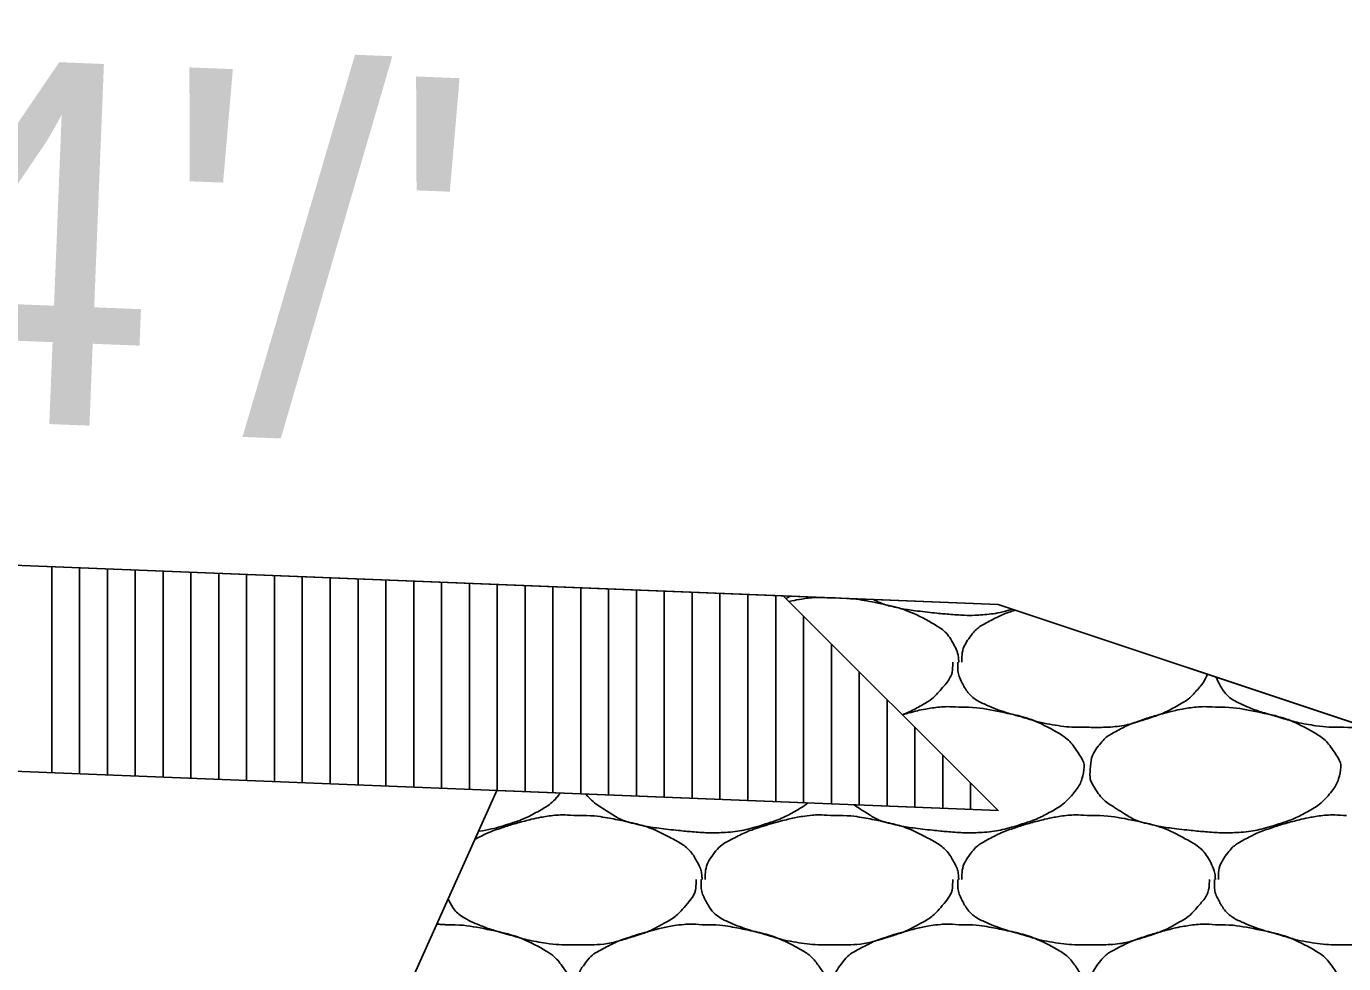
# Model space of a CAD drawing. Extents: x 1373719 to 1374161, y 379835 to 380167.
# Drawn here: x 1373983.11 to 1373985.475, y 379975.524 to 379977.207 of the extents above; entities that cross this region are included whole.
import ezdxf

# ---------------------------------------------------------------- set-up
doc = ezdxf.new("R2010")
doc.units = 0
for name, color, linetype in [('ACHM Surface', 7, 'Continuous'), ('Aggregate Base Course', 7, 'Continuous'), ('GREEN_TXT', 7, 'Continuous'), ('Pavement Layers', 7, 'Continuous'), ('SIGNATURE', 7, 'Continuous')]:
    doc.layers.add(name, color=color, linetype=linetype)

msp = doc.modelspace()

# ---------------------------------------------------------------- linework, layer by layer
for p, q in [((1373981.8554, 379976.2886), (1373984.8548, 379976.1686)), ((1373984.8548, 379976.1686), (1373996.8548, 379972.1686))]:
    msp.add_line(p, q)
at = {"layer": 'ACHM Surface'}
for p, q in [((1373983.1555, 379975.8664), (1373983.1555, 379976.2366)), ((1373983.2055, 379975.8644), (1373983.2055, 379976.2346)), ((1373983.2555, 379975.8624), (1373983.2555, 379976.2326)), ((1373983.3055, 379975.8604), (1373983.3055, 379976.2306)), ((1373983.3555, 379975.8584), (1373983.3555, 379976.2286)), ((1373983.4055, 379975.8564), (1373983.4055, 379976.2266)), ((1373983.4555, 379975.8544), (1373983.4555, 379976.2246)), ((1373983.5055, 379975.8524), (1373983.5055, 379976.2226)), ((1373983.5555, 379975.8504), (1373983.5555, 379976.2206)), ((1373983.6055, 379975.8484), (1373983.6055, 379976.2186)), ((1373983.6555, 379975.8464), (1373983.6555, 379976.2166)), ((1373983.7055, 379975.8444), (1373983.7055, 379976.2146)), ((1373983.7555, 379975.8424), (1373983.7555, 379976.2126)), ((1373983.8055, 379975.8404), (1373983.8055, 379976.2106)), ((1373983.8555, 379975.8384), (1373983.8555, 379976.2086)), ((1373983.9055, 379975.8364), (1373983.9055, 379976.2066)), ((1373983.9555, 379975.8344), (1373983.9555, 379976.2046)), ((1373984.0055, 379975.8324), (1373984.0055, 379976.2026)), ((1373984.0555, 379975.8304), (1373984.0555, 379976.2006)), ((1373984.1055, 379975.8284), (1373984.1055, 379976.1986)), ((1373984.1555, 379975.8264), (1373984.1555, 379976.1966)), ((1373984.2055, 379975.8244), (1373984.2055, 379976.1946)), ((1373984.2555, 379975.8224), (1373984.2555, 379976.1926)), ((1373984.3055, 379975.8204), (1373984.3055, 379976.1906)), ((1373984.3555, 379975.8184), (1373984.3555, 379976.1886)), ((1373984.4055, 379975.8164), (1373984.4055, 379976.1866)), ((1373984.4555, 379975.8144), (1373984.4555, 379976.1846)), ((1373984.5055, 379975.8124), (1373984.5055, 379976.1477)), ((1373984.5555, 379975.8104), (1373984.5555, 379976.0977)), ((1373984.6055, 379975.8084), (1373984.6055, 379976.0477)), ((1373984.6555, 379975.8064), (1373984.6555, 379975.9977)), ((1373984.7055, 379975.8044), (1373984.7055, 379975.9477)), ((1373984.7555, 379975.8024), (1373984.7555, 379975.8977)), ((1373984.8055, 379975.8004), (1373984.8055, 379975.8477))]:
    msp.add_line(p, q, dxfattribs=at)
at = {"layer": 'Aggregate Base Course'}
for points, degree in [([(1373984.4823, 379976.1835), (1373984.4796, 379976.1821), (1373984.4768, 379976.1807), (1373984.474, 379976.1793)], 2), ([(1373984.4795, 379976.1738), (1373984.4874, 379976.1756), (1373984.4953, 379976.1772), (1373984.5201, 379976.1811), (1373984.5371, 379976.1817), (1373984.5538, 379976.1803)], 3), ([(1373984.5538, 379976.1803), (1373984.5556, 379976.1802), (1373984.5574, 379976.1804), (1373984.5592, 379976.1803)], 2), ([(1373984.5592, 379976.1803), (1373984.5604, 379976.1803), (1373984.5617, 379976.1803), (1373984.5629, 379976.1803)], 2), ([(1373984.5833, 379976.1795), (1373984.6017, 379976.1781), (1373984.6201, 379976.175), (1373984.6706, 379976.1647), (1373984.7003, 379976.1549), (1373984.7502, 379976.1282), (1373984.7661, 379976.1143), (1373984.7817, 379976.0851), (1373984.7835, 379976.0762), (1373984.7843, 379976.0663), (1373984.7843, 379976.0657), (1373984.7842, 379976.0651)], 3), ([(1373984.881, 379976.1599), (1373984.8622, 379976.1547), (1373984.8432, 379976.1509), (1373984.8106, 379976.1488), (1373984.7974, 379976.1488), (1373984.7644, 379976.151), (1373984.7446, 379976.1529), (1373984.703, 379976.1575), (1373984.6815, 379976.1609), (1373984.6497, 379976.1683), (1373984.6402, 379976.1725), (1373984.6309, 379976.1776)], 3), ([(1373984.7896, 379976.0651), (1373984.7896, 379976.0657), (1373984.7896, 379976.0663), (1373984.7899, 379976.082), (1373984.7942, 379976.0966), (1373984.8139, 379976.1237), (1373984.8262, 379976.1317), (1373984.8519, 379976.145), (1373984.8635, 379976.1508), (1373984.8793, 379976.1562), (1373984.8825, 379976.1572), (1373984.8858, 379976.1583)], 3), ([(1373984.7734, 379976.0651), (1373984.7735, 379976.0633), (1373984.7735, 379976.0615), (1373984.7728, 379976.0414), (1373984.7612, 379976.0256), (1373984.74, 379976.0019), (1373984.7315, 379975.9953), (1373984.7085, 379975.9822), (1373984.6959, 379975.9758), (1373984.6828, 379975.9705)], 3), ([(1373985.0146, 379975.9481), (1373985.0122, 379975.9481), (1373985.0098, 379975.9481), (1373985.0074, 379975.9481), (1373984.9875, 379975.9481), (1373984.9677, 379975.9499), (1373984.948, 379975.9535), (1373984.927, 379975.9572), (1373984.9069, 379975.9637), (1373984.8865, 379975.9695), (1373984.8688, 379975.9746), (1373984.8517, 379975.9803), (1373984.8346, 379975.9877), (1373984.8156, 379975.9959), (1373984.7997, 379976.0097), (1373984.7896, 379976.0291), (1373984.7844, 379976.039), (1373984.7824, 379976.0492), (1373984.7824, 379976.0597), (1373984.7824, 379976.0615), (1373984.7824, 379976.0633), (1373984.7824, 379976.0651)], 3), ([(1373985.2307, 379976.0433), (1373985.2262, 379976.0317), (1373985.2179, 379976.0211), (1373985.2008, 379976.0019), (1373985.1923, 379975.9953), (1373985.1639, 379975.9792), (1373985.146, 379975.9705), (1373985.1007, 379975.9562), (1373985.0752, 379975.9491), (1373985.0374, 379975.9476), (1373985.026, 379975.9476), (1373985.0146, 379975.9481)], 3), ([(1373985.4754, 379975.9481), (1373985.473, 379975.9481), (1373985.4706, 379975.9481), (1373985.4483, 379975.9481), (1373985.4285, 379975.9499), (1373985.3878, 379975.9572), (1373985.3677, 379975.9637), (1373985.3296, 379975.9746), (1373985.3125, 379975.9803), (1373985.2764, 379975.9959), (1373985.2605, 379976.0097), (1373985.2489, 379976.032), (1373985.2476, 379976.035), (1373985.2466, 379976.038)], 3), ([(1373984.7842, 379975.9841), (1373984.8106, 379975.9844), (1373984.837, 379975.9805), (1373984.8956, 379975.9685), (1373984.9253, 379975.9587), (1373984.9752, 379975.932), (1373984.9888, 379975.9175), (1373985.0077, 379975.8891), (1373985.0108, 379975.8793), (1373985.0062, 379975.8538), (1373984.9974, 379975.837), (1373984.9756, 379975.8127), (1373984.9673, 379975.8063), (1373984.9389, 379975.7902), (1373984.921, 379975.7815), (1373984.8757, 379975.7672), (1373984.8501, 379975.7607), (1373984.8106, 379975.7582), (1373984.7974, 379975.7582), (1373984.7644, 379975.7604), (1373984.7446, 379975.7623), (1373984.703, 379975.7669), (1373984.6815, 379975.7703), (1373984.6424, 379975.7794), (1373984.6272, 379975.7888), (1373984.6061, 379975.802), (1373984.6011, 379975.8053), (1373984.5964, 379975.8088)], 3), ([(1373984.6828, 379975.9705), (1373984.6884, 379975.9721), (1373984.694, 379975.9736), (1373984.7109, 379975.978), (1373984.7223, 379975.9805), (1373984.7505, 379975.9849), (1373984.7675, 379975.9855), (1373984.7842, 379975.9841)], 3), ([(1373985.245, 379975.9841), (1373985.2714, 379975.9844), (1373985.2978, 379975.9805), (1373985.3564, 379975.9685), (1373985.3861, 379975.9587), (1373985.436, 379975.932), (1373985.4496, 379975.9175), (1373985.4685, 379975.8891), (1373985.4716, 379975.8793), (1373985.467, 379975.8538), (1373985.4582, 379975.837), (1373985.4364, 379975.8127), (1373985.4281, 379975.8063), (1373985.3997, 379975.7902), (1373985.3818, 379975.7815), (1373985.3365, 379975.7672), (1373985.3109, 379975.7607), (1373985.2714, 379975.7582), (1373985.2582, 379975.7582), (1373985.2252, 379975.7604), (1373985.2054, 379975.7623), (1373985.1638, 379975.7669), (1373985.1423, 379975.7703), (1373985.1032, 379975.7794), (1373985.088, 379975.7888), (1373985.0543, 379975.8099), (1373985.0398, 379975.8208), (1373985.0207, 379975.85), (1373985.0194, 379975.8606), (1373985.0209, 379975.8853), (1373985.0239, 379975.9), (1373985.045, 379975.9279), (1373985.0566, 379975.9355), (1373985.0823, 379975.9488), (1373985.0939, 379975.9546), (1373985.1243, 379975.9649), (1373985.1422, 379975.9703), (1373985.1717, 379975.978), (1373985.1831, 379975.9805), (1373985.2113, 379975.9849), (1373985.2283, 379975.9855), (1373985.245, 379975.9841)], 3), ([(1373985.5155, 379975.9484), (1373985.5135, 379975.9483), (1373985.5116, 379975.9481), (1373985.4982, 379975.9476), (1373985.4868, 379975.9476), (1373985.4754, 379975.9481)], 3), ([(1373984.0689, 379975.8299), (1373984.0669, 379975.8272), (1373984.0647, 379975.8246), (1373984.054, 379975.8127), (1373984.0457, 379975.8063), (1373984.0173, 379975.7902), (1373983.9994, 379975.7815), (1373983.9605, 379975.7692), (1373983.9414, 379975.7641), (1373983.9219, 379975.7612)], 3), ([(1373984.5131, 379975.8121), (1373984.5079, 379975.8077), (1373984.5024, 379975.804), (1373984.4781, 379975.7902), (1373984.4602, 379975.7815), (1373984.4149, 379975.7672), (1373984.3893, 379975.7607), (1373984.3498, 379975.7582), (1373984.3366, 379975.7582), (1373984.3036, 379975.7604), (1373984.2838, 379975.7623), (1373984.2422, 379975.7669), (1373984.2207, 379975.7703), (1373984.1816, 379975.7794), (1373984.1664, 379975.7888), (1373984.1368, 379975.8073), (1373984.125, 379975.8158), (1373984.1146, 379975.8281)], 3), ([(1373983.9154, 379975.7467), (1373983.9164, 379975.7472), (1373983.9174, 379975.7477), (1373983.9303, 379975.7544), (1373983.9419, 379975.7602), (1373983.9723, 379975.7705), (1373983.9902, 379975.7759), (1373984.0197, 379975.7836), (1373984.0311, 379975.7861), (1373984.0593, 379975.7905), (1373984.0763, 379975.7911), (1373984.093, 379975.7897)], 3), ([(1373984.093, 379975.7897), (1373984.0948, 379975.7896), (1373984.0966, 379975.7898), (1373984.0984, 379975.7897)], 2), ([(1373984.0984, 379975.7897), (1373984.1248, 379975.79), (1373984.1512, 379975.7861), (1373984.1776, 379975.7807), (1373984.2098, 379975.7741), (1373984.2395, 379975.7643), (1373984.2694, 379975.7483), (1373984.2894, 379975.7376), (1373984.3053, 379975.7237), (1373984.3162, 379975.7033), (1373984.3209, 379975.6945), (1373984.3227, 379975.6856), (1373984.3234, 379975.6763), (1373984.3235, 379975.6757), (1373984.3235, 379975.6751), (1373984.3234, 379975.6745)], 3), ([(1373984.3288, 379975.6745), (1373984.3288, 379975.6751), (1373984.3288, 379975.6757), (1373984.3288, 379975.6763), (1373984.3291, 379975.6914), (1373984.3334, 379975.706), (1373984.3432, 379975.7195), (1373984.3531, 379975.7331), (1373984.3654, 379975.7411), (1373984.3792, 379975.7483), (1373984.3911, 379975.7544), (1373984.4027, 379975.7602), (1373984.4152, 379975.7645), (1373984.4331, 379975.7705), (1373984.451, 379975.7759), (1373984.4692, 379975.7807), (1373984.4805, 379975.7836), (1373984.4919, 379975.7861), (1373984.5034, 379975.7879), (1373984.5201, 379975.7905), (1373984.5371, 379975.7911), (1373984.5538, 379975.7897)], 3), ([(1373984.5538, 379975.7897), (1373984.5556, 379975.7896), (1373984.5574, 379975.7898), (1373984.5592, 379975.7897)], 2), ([(1373984.5592, 379975.7897), (1373984.5856, 379975.79), (1373984.612, 379975.7861), (1373984.6384, 379975.7807), (1373984.6706, 379975.7741), (1373984.7003, 379975.7643), (1373984.7302, 379975.7483), (1373984.7502, 379975.7376), (1373984.7661, 379975.7237), (1373984.777, 379975.7033), (1373984.7817, 379975.6945), (1373984.7835, 379975.6856), (1373984.7842, 379975.6763), (1373984.7843, 379975.6757), (1373984.7843, 379975.6751), (1373984.7842, 379975.6745)], 3), ([(1373984.7896, 379975.6745), (1373984.7896, 379975.6751), (1373984.7896, 379975.6757), (1373984.7899, 379975.6914), (1373984.7942, 379975.706), (1373984.8139, 379975.7331), (1373984.8262, 379975.7411), (1373984.8519, 379975.7544), (1373984.8635, 379975.7602), (1373984.8939, 379975.7705), (1373984.9118, 379975.7759), (1373984.9413, 379975.7836), (1373984.9527, 379975.7861), (1373984.9809, 379975.7905), (1373984.9979, 379975.7911), (1373985.0146, 379975.7897)], 3), ([(1373985.0146, 379975.7897), (1373985.0164, 379975.7896), (1373985.0182, 379975.7898), (1373985.02, 379975.7897)], 2), ([(1373985.02, 379975.7897), (1373985.0464, 379975.79), (1373985.0728, 379975.7861), (1373985.1314, 379975.7741), (1373985.1611, 379975.7643), (1373985.211, 379975.7376), (1373985.2269, 379975.7237), (1373985.2425, 379975.6945), (1373985.2443, 379975.6856), (1373985.2451, 379975.6757), (1373985.2451, 379975.6751), (1373985.245, 379975.6745)], 3), ([(1373985.2504, 379975.6745), (1373985.2504, 379975.6751), (1373985.2504, 379975.6757), (1373985.2507, 379975.6914), (1373985.255, 379975.706), (1373985.2747, 379975.7331), (1373985.287, 379975.7411), (1373985.3127, 379975.7544), (1373985.3243, 379975.7602), (1373985.3547, 379975.7705), (1373985.3726, 379975.7759), (1373985.4021, 379975.7836), (1373985.4135, 379975.7861), (1373985.4417, 379975.7905), (1373985.4587, 379975.7911), (1373985.4754, 379975.7897)], 3), ([(1373985.4754, 379975.7897), (1373985.4772, 379975.7896), (1373985.479, 379975.7898), (1373985.4808, 379975.7897)], 2), ([(1373984.3126, 379975.6745), (1373984.3127, 379975.6727), (1373984.3127, 379975.6709), (1373984.3126, 379975.6691), (1373984.312, 379975.6508), (1373984.3004, 379975.635), (1373984.2874, 379975.6205), (1373984.2792, 379975.6113), (1373984.2707, 379975.6047), (1373984.2604, 379975.5989), (1373984.2423, 379975.5886), (1373984.2244, 379975.5799), (1373984.2046, 379975.5737), (1373984.1791, 379975.5656), (1373984.1536, 379975.5585), (1373984.1272, 379975.5575), (1373984.1158, 379975.557), (1373984.1044, 379975.557), (1373984.093, 379975.5575)], 3), ([(1373984.5538, 379975.5575), (1373984.5514, 379975.5575), (1373984.549, 379975.5575), (1373984.5466, 379975.5575), (1373984.5267, 379975.5575), (1373984.5069, 379975.5593), (1373984.4872, 379975.5629), (1373984.4662, 379975.5666), (1373984.4461, 379975.5731), (1373984.4257, 379975.5789), (1373984.408, 379975.584), (1373984.3909, 379975.5897), (1373984.3738, 379975.5971), (1373984.3548, 379975.6053), (1373984.3389, 379975.6191), (1373984.3288, 379975.6385), (1373984.3236, 379975.6484), (1373984.3216, 379975.6586), (1373984.3216, 379975.6691), (1373984.3216, 379975.6709), (1373984.3216, 379975.6727), (1373984.3216, 379975.6745)], 3), ([(1373984.7734, 379975.6745), (1373984.7735, 379975.6727), (1373984.7735, 379975.6709), (1373984.7734, 379975.6691), (1373984.7728, 379975.6508), (1373984.7612, 379975.635), (1373984.7482, 379975.6205), (1373984.74, 379975.6113), (1373984.7315, 379975.6047), (1373984.7212, 379975.5989), (1373984.7031, 379975.5886), (1373984.6852, 379975.5799), (1373984.6654, 379975.5737), (1373984.6399, 379975.5656), (1373984.6144, 379975.5585), (1373984.588, 379975.5575), (1373984.5766, 379975.557), (1373984.5652, 379975.557), (1373984.5538, 379975.5575)], 3), ([(1373985.0146, 379975.5575), (1373985.0122, 379975.5575), (1373985.0098, 379975.5575), (1373985.0074, 379975.5575), (1373984.9875, 379975.5575), (1373984.9677, 379975.5593), (1373984.948, 379975.5629), (1373984.927, 379975.5666), (1373984.9069, 379975.5731), (1373984.8865, 379975.5789), (1373984.8688, 379975.584), (1373984.8517, 379975.5897), (1373984.8346, 379975.5971), (1373984.8156, 379975.6053), (1373984.7997, 379975.6191), (1373984.7896, 379975.6385), (1373984.7844, 379975.6484), (1373984.7824, 379975.6586), (1373984.7824, 379975.6691), (1373984.7824, 379975.6709), (1373984.7824, 379975.6727), (1373984.7824, 379975.6745)], 3), ([(1373985.2342, 379975.6745), (1373985.2343, 379975.6727), (1373985.2343, 379975.6709), (1373985.2336, 379975.6508), (1373985.222, 379975.635), (1373985.2008, 379975.6113), (1373985.1923, 379975.6047), (1373985.1639, 379975.5886), (1373985.146, 379975.5799), (1373985.1007, 379975.5656), (1373985.0752, 379975.5585), (1373985.0374, 379975.557), (1373985.026, 379975.557), (1373985.0146, 379975.5575)], 3), ([(1373985.4754, 379975.5575), (1373985.473, 379975.5575), (1373985.4706, 379975.5575), (1373985.4682, 379975.5575), (1373985.4483, 379975.5575), (1373985.4285, 379975.5593), (1373985.4088, 379975.5629), (1373985.3878, 379975.5666), (1373985.3677, 379975.5731), (1373985.3473, 379975.5789), (1373985.3296, 379975.584), (1373985.3125, 379975.5897), (1373985.2954, 379975.5971), (1373985.2764, 379975.6053), (1373985.2605, 379975.6191), (1373985.2504, 379975.6385), (1373985.2452, 379975.6484), (1373985.2432, 379975.6586), (1373985.2432, 379975.6691), (1373985.2432, 379975.6709), (1373985.2432, 379975.6727), (1373985.2432, 379975.6745)], 3), ([(1373985.695, 379975.6745), (1373985.6951, 379975.6727), (1373985.6951, 379975.6709), (1373985.6944, 379975.6508), (1373985.6828, 379975.635), (1373985.6616, 379975.6113), (1373985.6531, 379975.6047), (1373985.6247, 379975.5886), (1373985.6068, 379975.5799), (1373985.5615, 379975.5656), (1373985.536, 379975.5585), (1373985.4982, 379975.557), (1373985.4868, 379975.557), (1373985.4754, 379975.5575)], 3), ([(1373984.093, 379975.5575), (1373984.0906, 379975.5575), (1373984.0882, 379975.5575), (1373984.0659, 379975.5575), (1373984.0461, 379975.5593), (1373984.0054, 379975.5666), (1373983.9853, 379975.5731), (1373983.9472, 379975.584), (1373983.9301, 379975.5897), (1373983.894, 379975.6053), (1373983.8781, 379975.6191), (1373983.8678, 379975.6389), (1373983.8676, 379975.6393), (1373983.8674, 379975.6398)], 3), ([(1373983.8626, 379975.5935), (1373983.889, 379975.5938), (1373983.9154, 379975.5899), (1373983.974, 379975.5779), (1373984.0037, 379975.5681), (1373984.0536, 379975.5414), (1373984.0672, 379975.5269), (1373984.0861, 379975.4985), (1373984.0892, 379975.4887), (1373984.0846, 379975.4632), (1373984.0758, 379975.4464), (1373984.054, 379975.4221), (1373984.0457, 379975.4157), (1373984.0173, 379975.3996), (1373983.9994, 379975.3909), (1373983.9541, 379975.3766), (1373983.9285, 379975.3701), (1373983.889, 379975.3676), (1373983.8758, 379975.3676), (1373983.8428, 379975.3698), (1373983.823, 379975.3717), (1373983.7859, 379975.3758), (1373983.7687, 379975.3783), (1373983.7515, 379975.3818)], 3), ([(1373983.8469, 379975.5942), (1373983.8522, 379975.5942), (1373983.8574, 379975.5939), (1373983.8626, 379975.5935)], 2), ([(1373984.3234, 379975.5935), (1373984.3498, 379975.5938), (1373984.3762, 379975.5899), (1373984.4026, 379975.5845), (1373984.4348, 379975.5779), (1373984.4645, 379975.5681), (1373984.4944, 379975.5521), (1373984.5144, 379975.5414), (1373984.528, 379975.5269), (1373984.5412, 379975.5071), (1373984.5469, 379975.4985), (1373984.55, 379975.4887), (1373984.5484, 379975.4801), (1373984.5454, 379975.4632), (1373984.5366, 379975.4464), (1373984.5232, 379975.4315), (1373984.5148, 379975.4221), (1373984.5065, 379975.4157), (1373984.4962, 379975.4099), (1373984.4781, 379975.3996), (1373984.4602, 379975.3909), (1373984.4404, 379975.3847), (1373984.4149, 379975.3766), (1373984.3893, 379975.3701), (1373984.363, 379975.3685), (1373984.3498, 379975.3676), (1373984.3366, 379975.3676), (1373984.3234, 379975.3685), (1373984.3036, 379975.3698), (1373984.2838, 379975.3717), (1373984.264, 379975.3739), (1373984.2422, 379975.3763), (1373984.2207, 379975.3797), (1373984.1992, 379975.3847), (1373984.1816, 379975.3888), (1373984.1664, 379975.3982), (1373984.1506, 379975.4081), (1373984.1327, 379975.4193), (1373984.1182, 379975.4302), (1373984.1056, 379975.4495), (1373984.0991, 379975.4594), (1373984.0978, 379975.47), (1373984.0984, 379975.4801), (1373984.0993, 379975.4947), (1373984.1023, 379975.5094), (1373984.1128, 379975.5233), (1373984.1234, 379975.5373), (1373984.135, 379975.5449), (1373984.1488, 379975.5521), (1373984.1607, 379975.5582), (1373984.1723, 379975.564), (1373984.1848, 379975.5683), (1373984.2027, 379975.5743), (1373984.2206, 379975.5797), (1373984.2388, 379975.5845), (1373984.2501, 379975.5874), (1373984.2615, 379975.5899), (1373984.273, 379975.5917), (1373984.2897, 379975.5943), (1373984.3067, 379975.5949), (1373984.3234, 379975.5935)], 3), ([(1373984.7842, 379975.5935), (1373984.8106, 379975.5938), (1373984.837, 379975.5899), (1373984.8634, 379975.5845), (1373984.8956, 379975.5779), (1373984.9253, 379975.5681), (1373984.9552, 379975.5521), (1373984.9752, 379975.5414), (1373984.9888, 379975.5269), (1373985.002, 379975.5071), (1373985.0077, 379975.4985), (1373985.0108, 379975.4887), (1373985.0092, 379975.4801), (1373985.0062, 379975.4632), (1373984.9974, 379975.4464), (1373984.984, 379975.4315), (1373984.9756, 379975.4221), (1373984.9673, 379975.4157), (1373984.957, 379975.4099), (1373984.9389, 379975.3996), (1373984.921, 379975.3909), (1373984.9012, 379975.3847), (1373984.8757, 379975.3766), (1373984.8501, 379975.3701), (1373984.8238, 379975.3685), (1373984.8106, 379975.3676), (1373984.7974, 379975.3676), (1373984.7842, 379975.3685), (1373984.7644, 379975.3698), (1373984.7446, 379975.3717), (1373984.7248, 379975.3739), (1373984.703, 379975.3763), (1373984.6815, 379975.3797), (1373984.66, 379975.3847), (1373984.6424, 379975.3888), (1373984.6272, 379975.3982), (1373984.6114, 379975.4081), (1373984.5935, 379975.4193), (1373984.579, 379975.4302), (1373984.5664, 379975.4495), (1373984.5599, 379975.4594), (1373984.5586, 379975.47), (1373984.5592, 379975.4801), (1373984.5601, 379975.4947), (1373984.5631, 379975.5094), (1373984.5736, 379975.5233), (1373984.5842, 379975.5373), (1373984.5958, 379975.5449), (1373984.6096, 379975.5521), (1373984.6215, 379975.5582), (1373984.6331, 379975.564), (1373984.6456, 379975.5683), (1373984.6635, 379975.5743), (1373984.6814, 379975.5797), (1373984.6996, 379975.5845), (1373984.7109, 379975.5874), (1373984.7223, 379975.5899), (1373984.7338, 379975.5917), (1373984.7505, 379975.5943), (1373984.7675, 379975.5949), (1373984.7842, 379975.5935)], 3), ([(1373985.245, 379975.5935), (1373985.2714, 379975.5938), (1373985.2978, 379975.5899), (1373985.3564, 379975.5779), (1373985.3861, 379975.5681), (1373985.436, 379975.5414), (1373985.4496, 379975.5269), (1373985.4685, 379975.4985), (1373985.4716, 379975.4887), (1373985.467, 379975.4632), (1373985.4582, 379975.4464), (1373985.4364, 379975.4221), (1373985.4281, 379975.4157), (1373985.3997, 379975.3996), (1373985.3818, 379975.3909), (1373985.3365, 379975.3766), (1373985.3109, 379975.3701), (1373985.2714, 379975.3676), (1373985.2582, 379975.3676), (1373985.2252, 379975.3698), (1373985.2054, 379975.3717), (1373985.1638, 379975.3763), (1373985.1423, 379975.3797), (1373985.1032, 379975.3888), (1373985.088, 379975.3982), (1373985.0543, 379975.4193), (1373985.0398, 379975.4302), (1373985.0207, 379975.4594), (1373985.0194, 379975.47), (1373985.0209, 379975.4947), (1373985.0239, 379975.5094), (1373985.045, 379975.5373), (1373985.0566, 379975.5449), (1373985.0823, 379975.5582), (1373985.0939, 379975.564), (1373985.1243, 379975.5743), (1373985.1422, 379975.5797), (1373985.1717, 379975.5874), (1373985.1831, 379975.5899), (1373985.2113, 379975.5943), (1373985.2283, 379975.5949), (1373985.245, 379975.5935)], 3)]:
    msp.add_open_spline(points, degree=degree, dxfattribs=at)
at = {"layer": 'Pavement Layers'}
for p in [(1373984.4692, 379976.184), (1373981.8473, 379975.9188)]:
    msp.add_line(p, (1373984.8548, 379975.7985), dxfattribs=at)
at = {"layer": 'SIGNATURE'}
msp.add_lwpolyline([(1373945.8548, 379975.7985), (1373946.2404, 379976.184), (1373948.8548, 379976.2886), (1373965.3548, 379976.6186), (1373981.8548, 379976.2886), (1373984.4692, 379976.184), (1373984.8548, 379975.7985), (1373981.8473, 379975.9188), (1373965.3548, 379976.2486), (1373948.8623, 379975.9188)], close=True, dxfattribs=at)
msp.add_lwpolyline([(1373983.9548, 379975.8345), (1373984.8548, 379975.7985), (1373984.4692, 379976.184), (1373984.8548, 379976.1686), (1373987.0196, 379975.447), (1373992.0048, 379973.7853), (1373983.1144, 379973.9631), (1373983.9548, 379975.8345)], dxfattribs=at)

# ---------------------------------------------------------------- texts
at = {"layer": 'GREEN_TXT'}
msp.add_text("0.04'/'", height=0.65, rotation=357.7094, dxfattribs=at).set_placement((1373981.6423, 379976.5529))

doc.saveas('drawing.dxf')
